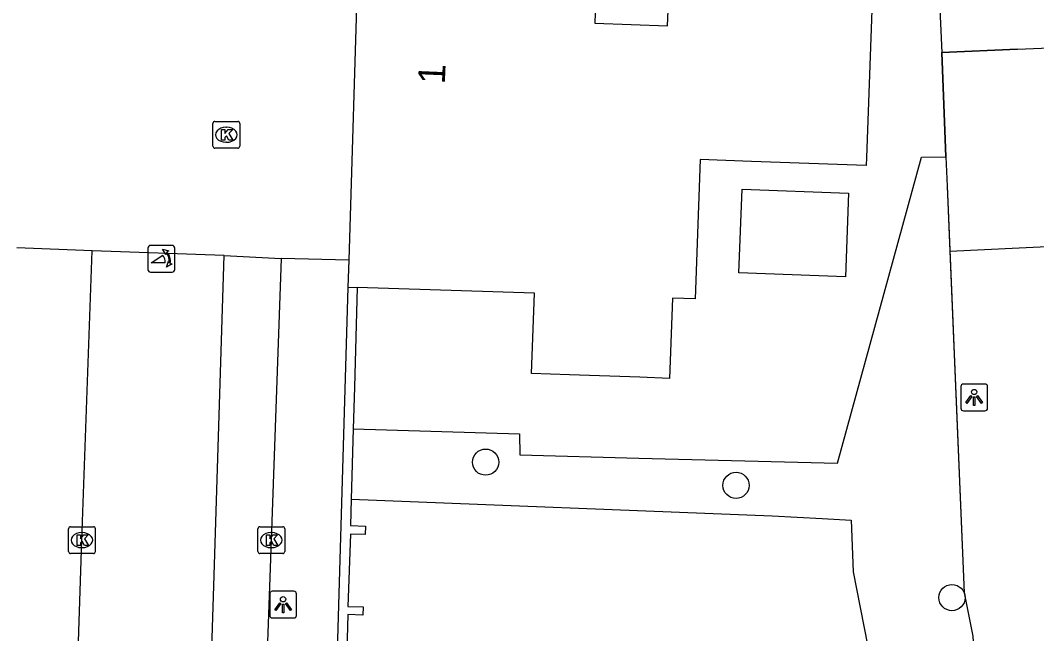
# Model space of a CAD drawing. Extents: x 161087 to 161922, y 382574 to 383873.
# Drawn here: x 161577.19 to 161615.11, y 383528.55 to 383551.44 of the extents above; entities that cross this region are included whole.
import ezdxf

# ---------------------------------------------------------------- set-up
doc = ezdxf.new("R2010")
doc.units = 0
for name, color, linetype in [('IMGEO_Boom', 7, 'Continuous'), ('IMGEO_Groenvoorziening', 7, 'Continuous'), ('IMGEO_Hek', 7, 'Continuous'), ('IMGEO_Kolk', 7, 'Continuous'), ('IMGEO_Lichtpunt', 7, 'Continuous'), ('IMGEO_Muur', 7, 'Continuous'), ('IMGEO_Pand', 7, 'Continuous'), ('IMGEO_Pand_nummerreeks', 7, 'Continuous'), ('IMGEO_Parkeervlak_gesloten', 7, 'Continuous'), ('IMGEO_Parkeervlak_open', 7, 'Continuous'), ('IMGEO_Poller', 7, 'Continuous'), ('IMGEO_Rijbaan_lokaal_open', 7, 'Continuous'), ('IMGEO_Voetpad_open', 7, 'Continuous')]:
    doc.layers.add(name, color=color, linetype=linetype)

msp = doc.modelspace()

# ---------------------------------------------------------------- linework, layer by layer
at = {"layer": 'IMGEO_Boom'}
for centre in [(161594.55, 383534.953), (161603.893, 383534.087), (161611.952, 383529.899)]:
    msp.add_circle(centre, 0.489, dxfattribs=at)
at = {"layer": 'IMGEO_Groenvoorziening'}
for points in [[(161611.408, 383553.777), (161611.569, 383550.243)], [(161589.609, 383536.202), (161595.808, 383536.009), (161595.825, 383535.224), (161600.262, 383535.107), (161607.677, 383534.913), (161610.814, 383546.335), (161611.728, 383546.342)]]:
    msp.add_lwpolyline(points, dxfattribs=at)
at = {"layer": 'IMGEO_Hek'}
for points in [[(161611.569, 383550.243), (161611.728, 383546.342)], [(161611.728, 383546.342), (161611.773, 383545.256)], [(161611.773, 383545.256), (161612.404, 383530.071), (161612.734, 383528.454), (161614.158, 383505.097)]]:
    msp.add_lwpolyline(points, dxfattribs=at)
at = {"layer": 'IMGEO_Kolk'}
for p, q in [((161584.373, 383546.744), (161584.373, 383547.596)), ((161584.448, 383547.67), (161585.3, 383547.67)), ((161585.374, 383547.596), (161585.374, 383546.744)), ((161584.861, 383547.45), (161584.886, 383547.45)), ((161584.884, 383546.89), (161584.859, 383546.89)), ((161585.3, 383546.67), (161584.448, 383546.67)), ((161578.984, 383531.617), (161578.984, 383532.469)), ((161579.059, 383532.543), (161579.911, 383532.543)), ((161579.985, 383532.469), (161579.985, 383531.617)), ((161586.051, 383531.617), (161586.051, 383532.469)), ((161586.126, 383532.543), (161586.978, 383532.543)), ((161587.052, 383532.469), (161587.052, 383531.617)), ((161579.472, 383532.323), (161579.497, 383532.323)), ((161586.539, 383532.323), (161586.564, 383532.323)), ((161579.495, 383531.763), (161579.47, 383531.763)), ((161586.562, 383531.763), (161586.537, 383531.763)), ((161579.911, 383531.543), (161579.059, 383531.543)), ((161586.978, 383531.543), (161586.126, 383531.543))]:
    msp.add_line(p, q, dxfattribs=at)
for points in [[(161584.373, 383546.744), (161584.373, 383547.596)], [(161584.448, 383547.67), (161585.3, 383547.67)], [(161585.374, 383547.596), (161585.374, 383546.744)], [(161584.694, 383547.37), (161584.817, 383547.37), (161584.817, 383547.219), (161584.947, 383547.37), (161585.111, 383547.37), (161584.965, 383547.219), (161585.118, 383546.97), (161584.966, 383546.97), (161584.881, 383547.134), (161584.817, 383547.067), (161584.817, 383546.97), (161584.694, 383546.97), (161584.694, 383547.37)], [(161585.3, 383546.67), (161584.448, 383546.67)], [(161578.984, 383531.617), (161578.984, 383532.469)], [(161579.059, 383532.543), (161579.911, 383532.543)], [(161579.985, 383532.469), (161579.985, 383531.617)], [(161586.051, 383531.617), (161586.051, 383532.469)], [(161586.126, 383532.543), (161586.978, 383532.543)], [(161587.052, 383532.469), (161587.052, 383531.617)], [(161579.305, 383532.243), (161579.428, 383532.243), (161579.428, 383532.092), (161579.558, 383532.243), (161579.722, 383532.243), (161579.576, 383532.092), (161579.729, 383531.843), (161579.577, 383531.843), (161579.492, 383532.007), (161579.428, 383531.94), (161579.428, 383531.843), (161579.305, 383531.843), (161579.305, 383532.243)], [(161586.372, 383532.243), (161586.495, 383532.243), (161586.495, 383532.092), (161586.625, 383532.243), (161586.789, 383532.243), (161586.643, 383532.092), (161586.796, 383531.843), (161586.644, 383531.843), (161586.559, 383532.007), (161586.495, 383531.94), (161586.495, 383531.843), (161586.372, 383531.843), (161586.372, 383532.243)], [(161579.911, 383531.543), (161579.059, 383531.543)], [(161586.978, 383531.543), (161586.126, 383531.543)]]:
    msp.add_lwpolyline(points, dxfattribs=at)
for centre, start, end in [((161584.45, 383547.594), 91.552, 178.448), ((161584.45, 383547.594), 91.552, 178.448), ((161585.298, 383547.594), 1.552, 88.448), ((161585.298, 383547.594), 1.552, 88.448), ((161584.45, 383546.746), 181.552, 268.448), ((161584.45, 383546.746), 181.552, 268.448), ((161585.298, 383546.746), 271.552, 358.448), ((161585.298, 383546.746), 271.552, 358.448), ((161579.061, 383532.467), 91.552, 178.448), ((161579.061, 383532.467), 91.552, 178.448), ((161579.909, 383532.467), 1.552, 88.448), ((161579.909, 383532.467), 1.552, 88.448), ((161586.128, 383532.467), 91.552, 178.448), ((161586.128, 383532.467), 91.552, 178.448), ((161586.976, 383532.467), 1.552, 88.448), ((161586.976, 383532.467), 1.552, 88.448), ((161579.061, 383531.619), 181.552, 268.448), ((161579.061, 383531.619), 181.552, 268.448), ((161579.909, 383531.619), 271.552, 358.448), ((161579.909, 383531.619), 271.552, 358.448), ((161586.128, 383531.619), 181.552, 268.448), ((161586.128, 383531.619), 181.552, 268.448), ((161586.976, 383531.619), 271.552, 358.448), ((161586.976, 383531.619), 271.552, 358.448)]:
    msp.add_arc(centre, 0.0765, start, end, dxfattribs=at)
for centre, major_axis, ratio, start_param, end_param in [((161584.86, 383547.17), (-0.387, 0.002), 0.722429, 4.712389, 7.853982), ((161584.885, 383547.17), (-0.39, 0.002), 0.717154, 1.570796, 4.712389), ((161579.471, 383532.043), (-0.387, 0.002), 0.722429, 4.712389, 7.853982), ((161579.496, 383532.043), (-0.39, 0.002), 0.717154, 1.570796, 4.712389), ((161586.538, 383532.043), (-0.387, 0.002), 0.722429, 4.712389, 7.853982), ((161586.563, 383532.043), (-0.39, 0.002), 0.717154, 1.570796, 4.712389)]:
    msp.add_ellipse(centre, major_axis=major_axis, ratio=ratio, start_param=start_param, end_param=end_param, dxfattribs=at)
at = {"layer": 'IMGEO_Lichtpunt'}
for p, q in [((161612.282, 383537.773), (161612.282, 383536.966)), ((161612.282, 383537.773), (161612.282, 383536.966)), ((161613.184, 383537.868), (161612.376, 383537.868)), ((161613.184, 383537.868), (161612.376, 383537.868)), ((161613.278, 383536.966), (161613.278, 383537.773)), ((161613.278, 383536.966), (161613.278, 383537.773)), ((161612.376, 383536.872), (161613.184, 383536.872)), ((161612.376, 383536.872), (161613.184, 383536.872)), ((161587.394, 383530.134), (161586.586, 383530.134)), ((161587.394, 383530.134), (161586.586, 383530.134)), ((161586.492, 383530.039), (161586.492, 383529.232)), ((161586.492, 383530.039), (161586.492, 383529.232)), ((161587.488, 383529.232), (161587.488, 383530.039)), ((161587.488, 383529.232), (161587.488, 383530.039)), ((161586.586, 383529.138), (161587.394, 383529.138)), ((161586.586, 383529.138), (161587.394, 383529.138))]:
    msp.add_line(p, q, dxfattribs=at)
for points in [[(161612.656, 383537.437), (161612.695, 383537.409), (161612.507, 383537.147), (161612.469, 383537.174), (161612.656, 383537.437)], [(161612.758, 383537.389), (161612.805, 383537.389), (161612.805, 383537.067), (161612.758, 383537.067), (161612.758, 383537.389)], [(161612.868, 383537.409), (161612.906, 383537.436), (161613.093, 383537.174), (161613.054, 383537.146), (161612.868, 383537.409)], [(161586.866, 383529.703), (161586.905, 383529.675), (161586.717, 383529.413), (161586.679, 383529.44), (161586.866, 383529.703)], [(161586.968, 383529.655), (161587.015, 383529.655), (161587.015, 383529.333), (161586.968, 383529.333), (161586.968, 383529.655)], [(161587.078, 383529.675), (161587.116, 383529.702), (161587.303, 383529.44), (161587.264, 383529.412), (161587.078, 383529.675)]]:
    msp.add_lwpolyline(points, dxfattribs=at)
for centre in [(161612.781, 383537.571), (161586.991, 383529.837)]:
    msp.add_circle(centre, 0.0994, dxfattribs=at)
for centre, start, end in [((161612.376, 383537.773), 90, 180), ((161612.376, 383537.773), 90, 180), ((161613.184, 383537.773), 0, 90), ((161613.184, 383537.773), 0, 90), ((161612.376, 383536.966), 180, 270), ((161612.376, 383536.966), 180, 270), ((161613.184, 383536.966), 270, 0), ((161613.184, 383536.966), 270, 360), ((161586.586, 383530.039), 90, 180), ((161586.586, 383530.039), 90, 180), ((161587.394, 383530.039), 0, 90), ((161587.394, 383530.039), 0, 90), ((161586.586, 383529.232), 180, 270), ((161586.586, 383529.232), 180, 270), ((161587.394, 383529.232), 270, 0), ((161587.394, 383529.232), 270, 360)]:
    msp.add_arc(centre, 0.0946, start, end, dxfattribs=at)
at = {"layer": 'IMGEO_Muur'}
for points in [[(161614.391, 383550.364), (161611.569, 383550.243)], [(161588.899, 383523.689), (161589.423, 383541.479)], [(161589.753, 383541.469), (161589.651, 383537.749), (161589.609, 383536.202)], [(161589.609, 383536.202), (161589.537, 383533.569)], [(161589.537, 383533.569), (161589.51, 383532.591), (161590.065, 383532.565), (161590.054, 383532.249), (161589.503, 383532.268), (161589.413, 383529.567), (161589.981, 383529.556), (161589.966, 383529.242), (161589.411, 383529.262), (161589.329, 383526.572), (161589.881, 383526.554), (161589.867, 383526.245), (161589.318, 383526.251), (161589.213, 383523.678), (161588.899, 383523.689)]]:
    msp.add_lwpolyline(points, dxfattribs=at)
at = {"layer": 'IMGEO_Pand'}
for points in [[(161598.138, 383559.177), (161598.828, 383557.392), (161598.63, 383551.34), (161601.337, 383551.241), (161601.368, 383552.091), (161604.616, 383551.973), (161604.63, 383552.373), (161605.929, 383552.326), (161605.915, 383551.926), (161608.963, 383551.815), (161608.763, 383546.32), (161608.753, 383546.019), (161604.467, 383546.175), (161602.557, 383546.244), (161602.494, 383544.519), (161602.368, 383541.047), (161601.519, 383541.078), (161601.41, 383538.08), (161600.304, 383538.12), (161597.685, 383538.215), (161596.263, 383538.267), (161596.372, 383541.265), (161589.753, 383541.469)], [(161589.454, 383542.491), (161589.794, 383553.596), (161589.964, 383553.591), (161590.074, 383556.793)], [(161608.095, 383544.992), (161607.982, 383541.874), (161604.004, 383542.019), (161604.118, 383545.137), (161608.095, 383544.992)], [(161589.423, 383541.479), (161589.454, 383542.491)], [(161589.423, 383541.479), (161589.753, 383541.469)]]:
    msp.add_lwpolyline(points, dxfattribs=at)
at = {"layer": 'IMGEO_Parkeervlak_gesloten'}
msp.add_lwpolyline([(161589.537, 383533.569), (161605.245, 383532.947), (161607.111, 383532.85), (161608.195, 383532.786), (161608.27, 383530.866), (161608.794, 383528.137), (161610.271, 383527.932), (161612.278, 383526.735), (161612.298, 383522.807), (161612.675, 383515.149), (161613.486, 383500), (161613.609, 383497.719)], dxfattribs=at)
at = {"layer": 'IMGEO_Parkeervlak_open'}
for points in [[(161584.797, 383542.66), (161586.922, 383542.551)], [(161611.874, 383542.822), (161612.404, 383530.071), (161612.734, 383528.454), (161614.158, 383505.097)]]:
    msp.add_lwpolyline(points, dxfattribs=at)
at = {"layer": 'IMGEO_Poller'}
for p, q in [((161582.852, 383543.04), (161582.044, 383543.04)), ((161582.852, 383543.04), (161582.044, 383543.04)), ((161581.95, 383542.945), (161581.95, 383542.138)), ((161581.95, 383542.945), (161581.95, 383542.138)), ((161582.946, 383542.138), (161582.946, 383542.945)), ((161582.946, 383542.138), (161582.946, 383542.945)), ((161582.044, 383542.043), (161582.852, 383542.043)), ((161582.044, 383542.043), (161582.852, 383542.043))]:
    msp.add_line(p, q, dxfattribs=at)
for points in [[(161582.585, 383542.396), (161582.072, 383542.396), (161582.502, 383542.671)], [(161582.629, 383542.769), (161582.617, 383542.696), (161582.492, 383542.901)], [(161582.492, 383542.901), (161582.723, 383542.835), (161582.652, 383542.803)], [(161582.645, 383542.224), (161582.711, 383542.455), (161582.741, 383542.387)], [(161582.777, 383542.36), (161582.849, 383542.349), (161582.645, 383542.224)]]:
    msp.add_lwpolyline(points, dxfattribs=at)
for centre, radius, start, end in [((161582.044, 383542.945), 0.0946, 90, 180), ((161582.044, 383542.945), 0.0946, 90, 180), ((161582.852, 383542.945), 0.0946, 0, 90), ((161582.852, 383542.945), 0.0946, 0, 90), ((161582.257, 383542.446), 0.332, 351.3247, 42.4854), ((161582.271, 383542.456), 0.476, 351.7527, 41.1691), ((161582.271, 383542.456), 0.516, 349.3569, 42.2912), ((161582.044, 383542.138), 0.0946, 180, 270), ((161582.044, 383542.138), 0.0946, 180, 270), ((161582.852, 383542.138), 0.0946, 270, 0), ((161582.852, 383542.138), 0.0946, 270, 0)]:
    msp.add_arc(centre, radius, start, end, dxfattribs=at)
at = {"layer": 'IMGEO_Rijbaan_lokaal_open'}
for points in [[(161611.569, 383550.243), (161614.391, 383550.364), (161617.972, 383550.518)], [(161611.728, 383546.342), (161611.569, 383550.243)], [(161611.728, 383546.342), (161611.773, 383545.256), (161611.874, 383542.822)], [(161611.874, 383542.822), (161617.313, 383543.086), (161619.324, 383505.222)], [(161578.557, 383504.511), (161578.812, 383511.585), (161579.486, 383532.043), (161579.868, 383542.84)], [(161584.797, 383542.66), (161579.868, 383542.84)], [(161583.63, 383506.153), (161584.409, 383530.335), (161584.797, 383542.66)]]:
    msp.add_lwpolyline(points, dxfattribs=at)
at = {"layer": 'IMGEO_Voetpad_open'}
for points in [[(161579.868, 383542.84), (161577.061, 383542.949)], [(161586.922, 383542.551), (161586.551, 383532.043), (161586.284, 383524.78)], [(161589.454, 383542.491), (161586.922, 383542.551)]]:
    msp.add_lwpolyline(points, dxfattribs=at)

# ---------------------------------------------------------------- texts
at = {"layer": 'IMGEO_Pand_nummerreeks'}
msp.add_text('1', height=1, rotation=87.5779, dxfattribs=at).set_placement((161593.026, 383549.052))

doc.saveas('drawing.dxf')
